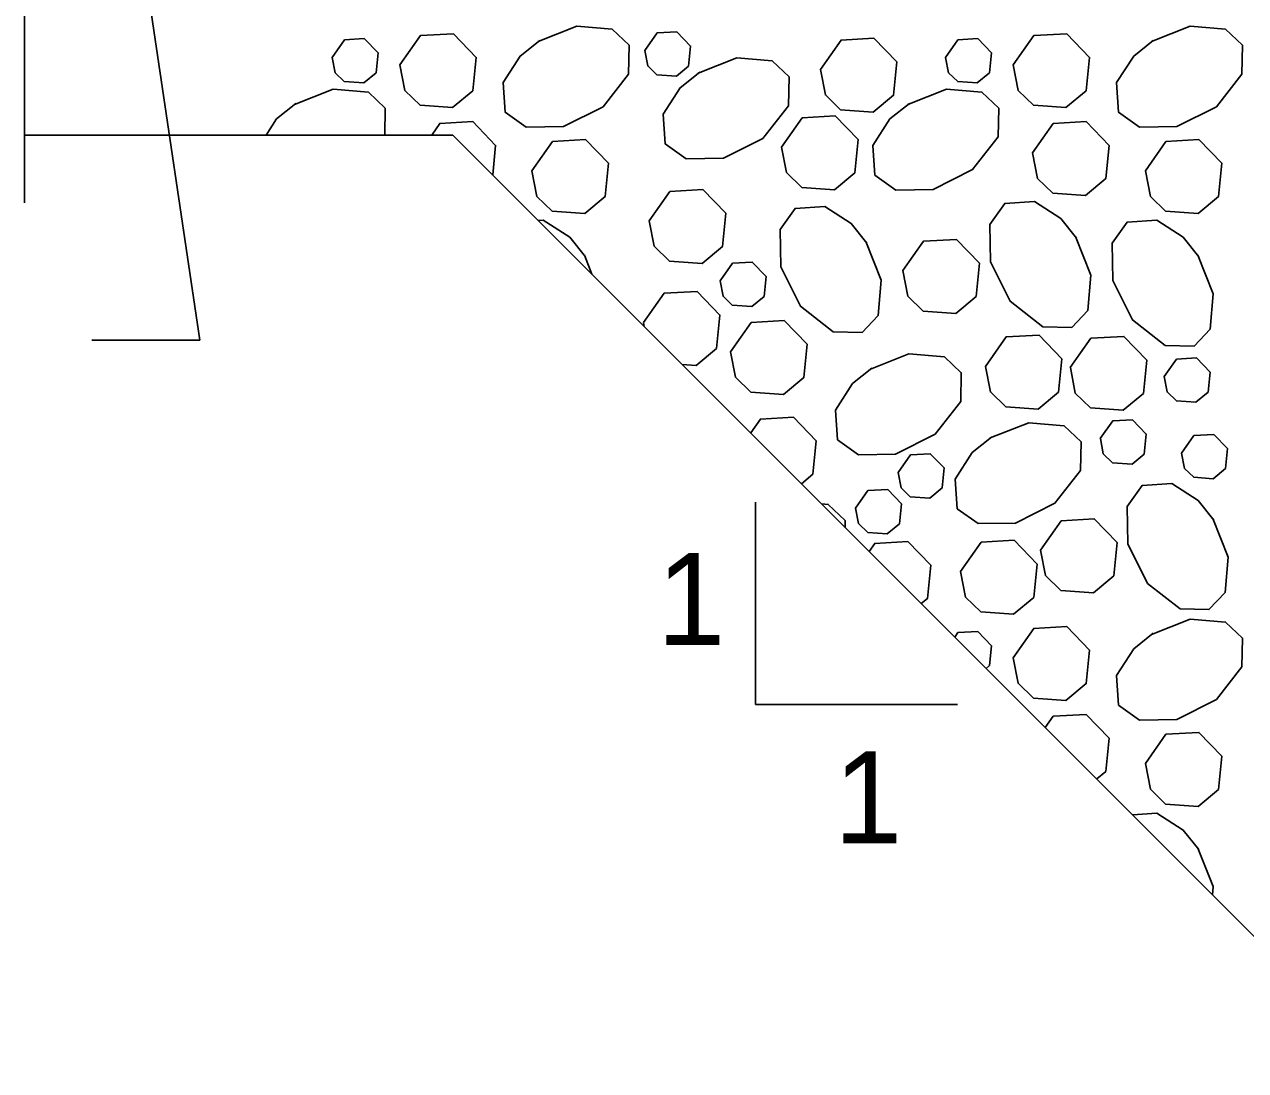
# Model space of a CAD drawing. Extents: x 636530 to 644067, y 294168 to 299122.
# Drawn here: x 640771.52 to 640811.32, y 296349.06 to 296383.14 of the extents above; entities that cross this region are included whole.
import ezdxf

# ---------------------------------------------------------------- set-up
doc = ezdxf.new("R2010")
doc.units = 0
doc.layers.add('1', color=7, linetype='Continuous')

msp = doc.modelspace()

# ---------------------------------------------------------------- linework, layer by layer
at = {"layer": '1'}
for p, q in [((640771.522, 296426.775), (640771.522, 296377.334)), ((640774.759, 296389.58), (640777.234, 296372.854)), ((640771.522, 296379.542), (640785.483, 296379.542)), ((640815.963, 296349.062), (640785.483, 296379.542)), ((640773.718, 296372.854), (640777.234, 296372.854)), ((640795.345, 296367.575), (640795.345, 296360.99)), ((640795.345, 296360.99), (640801.93, 296360.99))]:
    msp.add_line(p, q, dxfattribs=at)
for points in [[(640788.264, 296382.589), (640789.522, 296383.087), (640790.677, 296382.988), (640791.226, 296382.466), (640791.209, 296381.528), (640790.376, 296380.463), (640789.088, 296379.819), (640787.874, 296379.798), (640787.191, 296380.283), (640787.126, 296381.25), (640787.68, 296382.115), (640788.315, 296382.621)], [(640808.253, 296382.589), (640809.511, 296383.087), (640810.666, 296382.988), (640811.215, 296382.466), (640811.198, 296381.528), (640810.364, 296380.463), (640809.076, 296379.819), (640807.862, 296379.798), (640807.179, 296380.283), (640807.114, 296381.25), (640807.669, 296382.115), (640808.304, 296382.621)], [(640781.55, 296382.072), (640781.953, 296382.646), (640782.597, 296382.683), (640783.045, 296382.218), (640782.98, 296381.568), (640782.583, 296381.237), (640781.946, 296381.283), (640781.647, 296381.573), (640781.55, 296382.072)], [(640783.753, 296381.824), (640784.425, 296382.781), (640785.499, 296382.842), (640786.245, 296382.068), (640786.137, 296380.984), (640785.474, 296380.433), (640784.414, 296380.509), (640783.915, 296380.993), (640783.754, 296381.824)], [(640791.734, 296382.293), (640792.138, 296382.867), (640792.782, 296382.903), (640793.229, 296382.439), (640793.165, 296381.789), (640792.767, 296381.458), (640792.131, 296381.504), (640791.832, 296381.794), (640791.735, 296382.293)], [(640797.459, 296381.679), (640798.132, 296382.635), (640799.205, 296382.697), (640799.951, 296381.923), (640799.843, 296380.839), (640799.18, 296380.287), (640798.12, 296380.364), (640797.622, 296380.848), (640797.46, 296381.679)], [(640801.538, 296382.072), (640801.942, 296382.646), (640802.586, 296382.683), (640803.034, 296382.218), (640802.969, 296381.568), (640802.571, 296381.237), (640801.935, 296381.283), (640801.636, 296381.573), (640801.539, 296382.072)], [(640803.742, 296381.824), (640804.414, 296382.781), (640805.487, 296382.842), (640806.233, 296382.068), (640806.125, 296380.984), (640805.462, 296380.433), (640804.403, 296380.509), (640803.904, 296380.993), (640803.742, 296381.824)], [(640793.476, 296381.556), (640794.734, 296382.055), (640795.889, 296381.955), (640796.438, 296381.433), (640796.421, 296380.496), (640795.587, 296379.43), (640794.3, 296378.786), (640793.086, 296378.765), (640792.403, 296379.251), (640792.338, 296380.217), (640792.892, 296381.082), (640793.527, 296381.589)], [(640780.32, 296380.54), (640781.578, 296381.038), (640782.733, 296380.938), (640783.282, 296380.416), (640783.266, 296379.542)], [(640800.309, 296380.54), (640801.566, 296381.038), (640802.722, 296380.938), (640803.271, 296380.416), (640803.253, 296379.479), (640802.42, 296378.414), (640801.132, 296377.77), (640799.918, 296377.748), (640799.235, 296378.234), (640799.17, 296379.201), (640799.725, 296380.065), (640800.36, 296380.572)], [(640779.4, 296379.542), (640779.736, 296380.065), (640780.371, 296380.572)], [(640784.794, 296379.542), (640785.058, 296379.918), (640786.131, 296379.979), (640786.877, 296379.205), (640786.781, 296378.243)], [(640796.194, 296379.149), (640796.867, 296380.105), (640797.94, 296380.167), (640798.686, 296379.393), (640798.578, 296378.309), (640797.915, 296377.757), (640796.855, 296377.834), (640796.357, 296378.318), (640796.195, 296379.149)], [(640804.374, 296378.961), (640805.046, 296379.918), (640806.12, 296379.979), (640806.866, 296379.205), (640806.758, 296378.121), (640806.095, 296377.57), (640805.035, 296377.646), (640804.537, 296378.13), (640804.375, 296378.961)], [(640788.061, 296378.376), (640788.733, 296379.332), (640789.807, 296379.393), (640790.553, 296378.62), (640790.445, 296377.536), (640789.782, 296376.984), (640788.722, 296377.061), (640788.224, 296377.544), (640788.062, 296378.375)], [(640808.05, 296378.376), (640808.722, 296379.332), (640809.795, 296379.393), (640810.541, 296378.62), (640810.433, 296377.536), (640809.77, 296376.984), (640808.711, 296377.061), (640808.212, 296377.544), (640808.05, 296378.375)], [(640791.883, 296376.749), (640792.556, 296377.706), (640793.629, 296377.767), (640794.375, 296376.993), (640794.267, 296375.909), (640793.604, 296375.358), (640792.544, 296375.434), (640792.046, 296375.918), (640791.884, 296376.749)], [(640798.94, 296376.074), (640799.439, 296374.817), (640799.339, 296373.661), (640798.817, 296373.112), (640797.88, 296373.13), (640796.815, 296373.963), (640796.171, 296375.251), (640796.149, 296376.465), (640796.635, 296377.148), (640797.602, 296377.212), (640798.466, 296376.658), (640798.973, 296376.023)], [(640805.773, 296376.237), (640806.272, 296374.979), (640806.172, 296373.824), (640805.65, 296373.275), (640804.712, 296373.292), (640803.647, 296374.126), (640803.003, 296375.414), (640802.982, 296376.627), (640803.467, 296377.311), (640804.434, 296377.375), (640805.299, 296376.821), (640805.805, 296376.186)], [(640788.27, 296376.754), (640788.431, 296376.765), (640789.296, 296376.211), (640789.803, 296375.576)], [(640809.759, 296375.627), (640810.257, 296374.369), (640810.158, 296373.214), (640809.636, 296372.665), (640808.698, 296372.682), (640807.633, 296373.516), (640806.989, 296374.804), (640806.968, 296376.017), (640807.453, 296376.701), (640808.42, 296376.765), (640809.285, 296376.211), (640809.791, 296375.576)], [(640800.148, 296375.123), (640800.82, 296376.079), (640801.894, 296376.14), (640802.64, 296375.367), (640802.532, 296374.283), (640801.869, 296373.731), (640800.809, 296373.808), (640800.311, 296374.291), (640800.149, 296375.123)], [(640789.77, 296375.627), (640790.015, 296375.01)], [(640794.193, 296374.79), (640794.597, 296375.364), (640795.241, 296375.401), (640795.688, 296374.936), (640795.624, 296374.286), (640795.226, 296373.955), (640794.59, 296374.001), (640794.291, 296374.291), (640794.194, 296374.79)], [(640791.695, 296373.429), (640792.367, 296374.385), (640793.441, 296374.446), (640794.187, 296373.673), (640794.079, 296372.588), (640793.416, 296372.037), (640792.955, 296372.07)], [(640791.72, 296373.305), (640791.696, 296373.428)], [(640794.536, 296372.479), (640795.208, 296373.435), (640796.281, 296373.497), (640797.028, 296372.723), (640796.92, 296371.639), (640796.257, 296371.087), (640795.197, 296371.164), (640794.698, 296371.648), (640794.536, 296372.479)], [(640802.839, 296372.005), (640803.511, 296372.962), (640804.584, 296373.023), (640805.33, 296372.249), (640805.222, 296371.165), (640804.559, 296370.614), (640803.5, 296370.69), (640803.001, 296371.174), (640802.839, 296372.005)], [(640805.604, 296371.964), (640806.276, 296372.921), (640807.35, 296372.982), (640808.096, 296372.208), (640807.988, 296371.124), (640807.325, 296370.573), (640806.265, 296370.65), (640805.767, 296371.133), (640805.605, 296371.964)], [(640799.089, 296371.918), (640800.346, 296372.416), (640801.502, 296372.316), (640802.051, 296371.794), (640802.033, 296370.857), (640801.2, 296369.792), (640799.912, 296369.148), (640798.698, 296369.126), (640798.015, 296369.612), (640797.95, 296370.579), (640798.505, 296371.443), (640799.139, 296371.95)], [(640808.663, 296371.669), (640809.066, 296372.243), (640809.711, 296372.28), (640810.158, 296371.815), (640810.093, 296371.165), (640809.696, 296370.834), (640809.06, 296370.88), (640808.76, 296371.17), (640808.663, 296371.669)], [(640795.189, 296369.836), (640795.507, 296370.289), (640796.581, 296370.35), (640797.327, 296369.577), (640797.219, 296368.493), (640796.844, 296368.181)], [(640802.99, 296369.671), (640804.248, 296370.17), (640805.403, 296370.07), (640805.953, 296369.548), (640805.935, 296368.61), (640805.102, 296367.545), (640803.814, 296366.901), (640802.6, 296366.88), (640801.917, 296367.365), (640801.852, 296368.332), (640802.406, 296369.197), (640803.041, 296369.703)], [(640806.582, 296369.651), (640806.986, 296370.225), (640807.63, 296370.262), (640808.077, 296369.798), (640808.013, 296369.147), (640807.615, 296368.816), (640806.979, 296368.863), (640806.68, 296369.153), (640806.583, 296369.651)], [(640809.23, 296369.179), (640809.634, 296369.752), (640810.278, 296369.789), (640810.726, 296369.325), (640810.661, 296368.675), (640810.263, 296368.344), (640809.627, 296368.39), (640809.328, 296368.68), (640809.231, 296369.178)], [(640799.994, 296368.548), (640800.397, 296369.122), (640801.041, 296369.159), (640801.489, 296368.695), (640801.424, 296368.044), (640801.026, 296367.713), (640800.39, 296367.759), (640800.091, 296368.049), (640799.994, 296368.548)], [(640798.607, 296367.382), (640799.01, 296367.956), (640799.654, 296367.992), (640800.102, 296367.528), (640800.037, 296366.878), (640799.639, 296366.547), (640799.003, 296366.593), (640798.704, 296366.883), (640798.607, 296367.382)], [(640810.246, 296367.045), (640810.745, 296365.788), (640810.645, 296364.632), (640810.123, 296364.083), (640809.186, 296364.101), (640808.12, 296364.934), (640807.477, 296366.222), (640807.455, 296367.436), (640807.941, 296368.119), (640808.908, 296368.184), (640809.772, 296367.63), (640810.279, 296366.995)], [(640797.498, 296367.527), (640797.718, 296367.508), (640798.267, 296366.986), (640798.263, 296366.762)], [(640804.638, 296366.021), (640805.31, 296366.977), (640806.383, 296367.039), (640807.13, 296366.265), (640807.022, 296365.181), (640806.358, 296364.629), (640805.299, 296364.706), (640804.8, 296365.19), (640804.638, 296366.021)], [(640799.05, 296365.975), (640799.234, 296366.236), (640800.308, 296366.298), (640801.054, 296365.524), (640800.946, 296364.44), (640800.749, 296364.276)], [(640802.03, 296365.32), (640802.703, 296366.276), (640803.776, 296366.337), (640804.522, 296365.564), (640804.414, 296364.479), (640803.751, 296363.928), (640802.691, 296364.005), (640802.193, 296364.488), (640802.031, 296365.319)], [(640808.253, 296363.274), (640809.511, 296363.773), (640810.666, 296363.673), (640811.215, 296363.151), (640811.198, 296362.214), (640810.364, 296361.148), (640809.076, 296360.504), (640807.862, 296360.483), (640807.179, 296360.969), (640807.114, 296361.935), (640807.669, 296362.8), (640808.304, 296363.307)], [(640801.839, 296363.186), (640801.942, 296363.331), (640802.586, 296363.368), (640803.034, 296362.904), (640802.969, 296362.254), (640802.861, 296362.164)], [(640803.742, 296362.51), (640804.414, 296363.466), (640805.487, 296363.527), (640806.233, 296362.754), (640806.125, 296361.67), (640805.462, 296361.118), (640804.403, 296361.195), (640803.904, 296361.678), (640803.742, 296362.51)], [(640804.789, 296360.236), (640805.046, 296360.603), (640806.12, 296360.664), (640806.866, 296359.891), (640806.758, 296358.807), (640806.463, 296358.562)], [(640808.05, 296359.061), (640808.722, 296360.017), (640809.795, 296360.079), (640810.541, 296359.305), (640810.433, 296358.221), (640809.77, 296357.669), (640808.711, 296357.746), (640808.212, 296358.23), (640808.05, 296359.061)], [(640807.627, 296357.398), (640808.42, 296357.451), (640809.285, 296356.897), (640809.791, 296356.262)], [(640809.759, 296356.312), (640810.257, 296355.055), (640810.235, 296354.79)]]:
    msp.add_lwpolyline(points, dxfattribs=at)

# ---------------------------------------------------------------- texts
for p in [(640792.132, 296362.922), (640797.901, 296356.462)]:
    msp.add_text('1', height=3, dxfattribs=at).set_placement(p)

doc.saveas('drawing.dxf')
